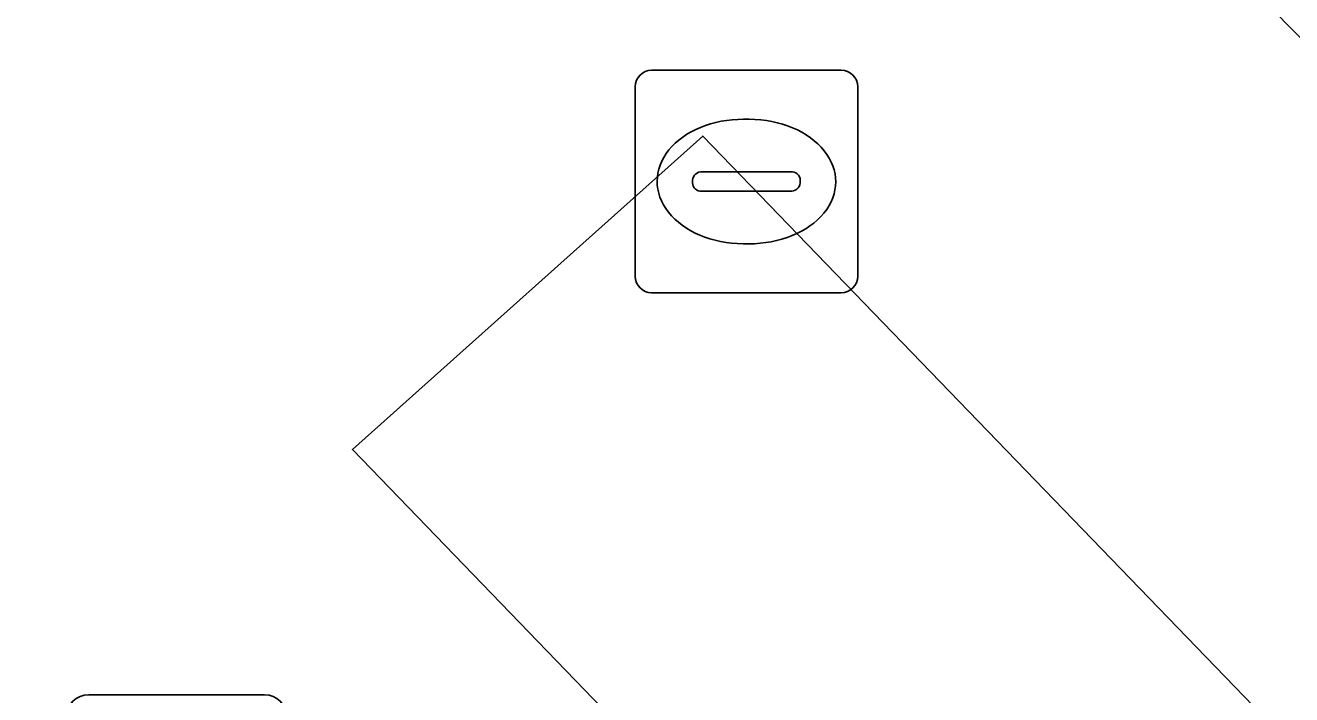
# Model space of a CAD drawing. Extents: x 161087 to 161926, y 382572 to 383873.
# Drawn here: x 161237.99 to 161243.68, y 383154.76 to 383157.77 of the extents above; entities that cross this region are included whole.
import ezdxf

# ---------------------------------------------------------------- set-up
doc = ezdxf.new("R2010")
doc.units = 0
for name, color, linetype in [('IMGEO_Brandkraan', 7, 'Continuous'), ('IMGEO_Fietspad_gesloten', 7, 'Continuous'), ('IMGEO_Lichtmast', 7, 'Continuous'), ('IMGEO_Pand', 7, 'Continuous'), ('IMGEO_Voetgangersgebied_open', 7, 'Continuous')]:
    doc.layers.add(name, color=color, linetype=linetype)

msp = doc.modelspace()

# ---------------------------------------------------------------- linework, layer by layer
at = {"layer": 'IMGEO_Brandkraan'}
for p, q in [((161240.8039, 383157.5665), (161241.6561, 383157.5665)), ((161240.7295, 383156.6399), (161240.7295, 383157.4921)), ((161241.7305, 383157.4921), (161241.7305, 383156.6399)), ((161241.2175, 383157.3457), (161241.2425, 383157.3457)), ((161241.031, 383157.1093), (161241.4289, 383157.1093)), ((161240.9879, 383157.0599), (161240.9879, 383157.0721)), ((161241.472, 383157.0721), (161241.472, 383157.0599)), ((161241.4255, 383157.0227), (161241.0276, 383157.0227)), ((161241.2395, 383156.7863), (161241.2146, 383156.7863)), ((161241.6561, 383156.5655), (161240.8039, 383156.5655))]:
    msp.add_line(p, q, dxfattribs=at)
for points in [[(161240.8039, 383157.5665), (161241.6561, 383157.5665)], [(161240.7295, 383156.6399), (161240.7295, 383157.4921)], [(161241.7305, 383157.4921), (161241.7305, 383156.6399)], [(161241.6561, 383156.5655), (161240.8039, 383156.5655)]]:
    msp.add_lwpolyline(points, dxfattribs=at)
for centre, radius, start, end in [((161240.806, 383157.49), 0.0765, 91.552, 178.448), ((161240.806, 383157.49), 0.0765, 91.552, 178.448), ((161241.654, 383157.49), 0.0765, 1.552, 88.448), ((161241.654, 383157.49), 0.0765, 1.552, 88.448), ((161241.0281, 383157.0691), 0.0403, 85.8775, 175.7526), ((161241.4334, 383157.0709), 0.0386, 1.7309, 96.639), ((161241.0246, 383157.0592), 0.0366, 178.938, 274.7102), ((161241.4294, 383157.0655), 0.043, 264.8664, 352.4533), ((161240.806, 383156.642), 0.0765, 181.552, 268.448), ((161240.806, 383156.642), 0.0765, 181.552, 268.448), ((161241.654, 383156.642), 0.0765, 271.552, 358.448), ((161241.654, 383156.642), 0.0765, 271.552, 358.448)]:
    msp.add_arc(centre, radius, start, end, dxfattribs=at)
for centre, major_axis, ratio, start_param, end_param in [((161241.216, 383157.066), (-0.3872, 0.002), 0.722429, 4.712389, 7.853982), ((161241.241, 383157.066), (-0.3901, 0.002), 0.717154, 1.570796, 4.712389)]:
    msp.add_ellipse(centre, major_axis=major_axis, ratio=ratio, start_param=start_param, end_param=end_param, dxfattribs=at)
at = {"layer": 'IMGEO_Fietspad_gesloten'}
msp.add_lwpolyline([(161249.369, 383148.585), (161245.087, 383153.075), (161241.034, 383157.27), (161239.46, 383155.862), (161242.001, 383153.229), (161247.064, 383148.001), (161252.834, 383141.869), (161255.215, 383139.338), (161259.245, 383134.997), (161263.4, 383130.521)], dxfattribs=at)
at = {"layer": 'IMGEO_Lichtmast'}
for p, q in [((161238.2751, 383154.7605), (161239.0649, 383154.7605)), ((161239.0649, 383154.7605), (161238.2751, 383154.7605))]:
    msp.add_line(p, q, dxfattribs=at)
for centre, start, end in [((161238.2751, 383154.6605), 90, 180), ((161238.2751, 383154.6605), 90, 180), ((161239.0649, 383154.6605), 0, 90), ((161239.0649, 383154.6605), 360, 90)]:
    msp.add_arc(centre, 0.1, start, end, dxfattribs=at)
at = {"layer": 'IMGEO_Pand'}
msp.add_lwpolyline([(161258.837, 383156.265), (161250.478, 383165.598), (161243.155, 383158.284), (161246.206, 383155.197), (161248.463, 383152.913), (161251.359, 383149.983)], close=True, dxfattribs=at)
at = {"layer": 'IMGEO_Voetgangersgebied_open'}
msp.add_lwpolyline([(161266.225, 383189.236), (161247.047, 383173.276), (161234.788, 383163.737), (161233.197, 383162.349), (161231.319, 383160.775), (161231.254, 383160.721), (161229.915, 383159.599), (161234.987, 383154.381), (161236.492, 383152.832), (161237.96, 383154.174), (161238.837, 383153.269), (161242.001, 383153.229), (161239.46, 383155.862), (161241.034, 383157.27), (161245.087, 383153.075), (161248.463, 383152.913), (161246.206, 383155.197), (161243.155, 383158.284), (161250.478, 383165.598)], dxfattribs=at)

doc.saveas('drawing.dxf')
